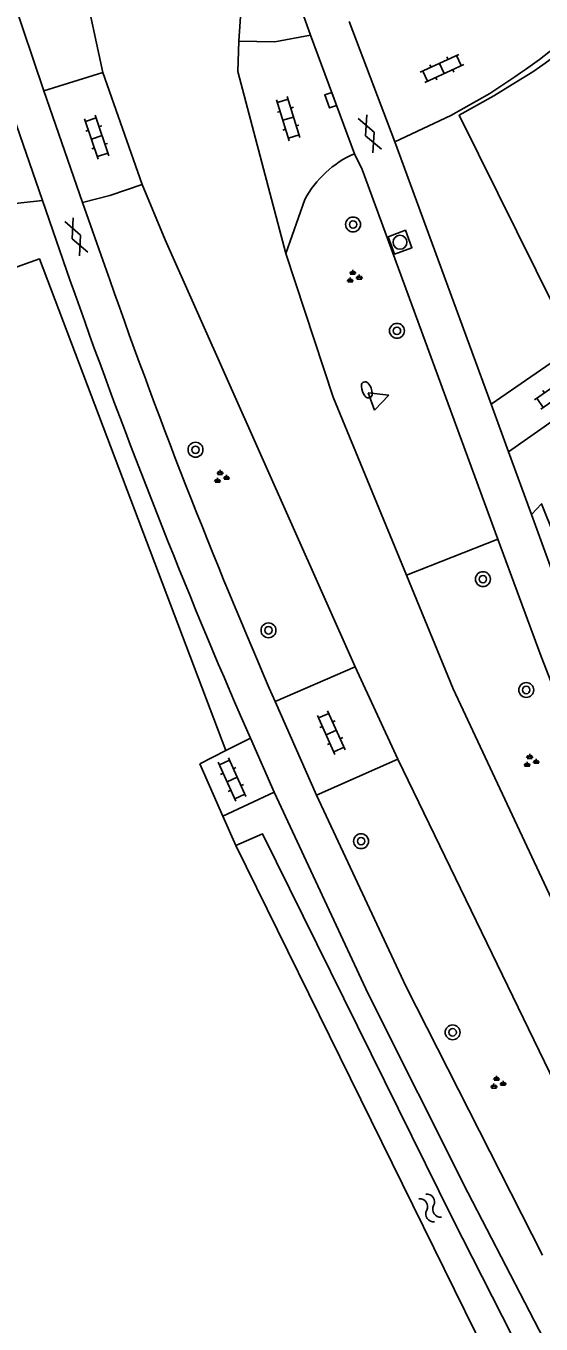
# Model space of a CAD drawing. Extents: x 134297 to 137000, y 403500 to 406000.
# Drawn here: x 135902.1 to 135929.8, y 405117.1 to 405186.9 of the extents above; entities that cross this region are included whole.
import ezdxf

# ---------------------------------------------------------------- set-up
doc = ezdxf.new("R2010")
doc.units = 0
for name, color, linetype in [('gg-afsc-haag', 7, 'Continuous'), ('gg-knt-bronhoudergrens', 7, 'Continuous'), ('gg-knt-verharding', 7, 'Continuous'), ('gg-kntw-bovenkant insteek waterloop', 7, 'Continuous'), ('gt-grn-groengrens', 7, 'Continuous'), ('gt-grn-weggrens', 7, 'Continuous'), ('gt-symb-boom', 7, 'Continuous'), ('gt-symb-brandkraan', 7, 'Continuous'), ('gt-symb-gesloten verharding', 7, 'Continuous'), ('gt-symb-groenvak', 7, 'Continuous'), ('gt-symb-klinker verharding', 7, 'Continuous'), ('gt-symb-kolk', 7, 'Continuous'), ('gt-symb-rioolschacht', 7, 'Continuous'), ('gt-symb-waterafsluiter', 7, 'Continuous'), ('gt-symb-watersymbool', 7, 'Continuous')]:
    doc.layers.add(name, color=color, linetype=linetype)

# ---------------------------------------------------------------- blocks, each defined once
blk = doc.blocks.new('gt0-KL1')
at = {"layer": 'gt-symb-klinker verharding'}
for p, q in [((-1.15, 0.3), (1.15, 0.3)), ((-1, -0.3), (-1, 0.3)), ((-0.5, 0.3), (-0.5, 0.45)), ((0, -0.3), (0, 0.3)), ((0.5, 0.3), (0.5, 0.45)), ((1, -0.3), (1, 0.3)), ((-1.15, -0.3), (1.15, -0.3)), ((-0.5, -0.45), (-0.5, -0.3)), ((0.5, -0.45), (0.5, -0.3))]:
    blk.add_line(p, q, dxfattribs=at)
blk = doc.blocks.new('gt0-BOOM')
at = {"layer": 'gt-symb-boom'}
for radius in [0.4, 0.2]:
    blk.add_circle((0, 0), radius, dxfattribs=at)
blk = doc.blocks.new('gt0-WA')
at = {"layer": 'gt-symb-watersymbool'}
for centre, start, end in [((-0.323, 0.022), 28.07249, 151.92751), ((0.427, 0.422), 208.07248, 331.92751), ((-0.323, -0.428), 28.07249, 151.92751), ((0.427, -0.028), 208.07248, 331.92751)]:
    blk.add_arc(centre, 0.425, start, end, dxfattribs=at)
blk = doc.blocks.new('gt0-GRVAK')
at = {"layer": 'gt-symb-groenvak'}
for p, q in [((-0.11, 0.189), (-0.228, 0.24)), ((-0.182, 0.153), (0.088, 0.153)), ((-0.091, 0.211), (-0.156, 0.322)), ((-0.047, 0.214), (-0.047, 0.393)), ((-0.004, 0.211), (0.061, 0.322)), ((0.015, 0.189), (0.133, 0.24)), ((0.262, -0.052), (0.197, 0.059)), ((0.305, -0.049), (0.305, 0.13)), ((0.349, -0.052), (0.414, 0.059)), ((-0.245, -0.228), (-0.363, -0.177)), ((-0.318, -0.264), (-0.047, -0.264)), ((-0.226, -0.206), (-0.291, -0.095)), ((-0.183, -0.203), (-0.183, -0.024)), ((-0.139, -0.206), (-0.074, -0.095)), ((-0.12, -0.228), (-0.002, -0.177)), ((0.243, -0.074), (0.125, -0.023)), ((0.17, -0.11), (0.441, -0.11)), ((0.368, -0.074), (0.486, -0.023))]:
    blk.add_line(p, q, dxfattribs=at)
blk = doc.blocks.new('gt0-KOLK')
at = {"layer": 'gt-symb-kolk'}
blk.add_lwpolyline([(0, 0), (0.375, 0), (0.375, 0.4), (-0.375, 0.4), (-0.375, 0), (0, 0)], dxfattribs=at)
blk = doc.blocks.new('gt0-GESVH1')
at = {"layer": 'gt-symb-gesloten verharding'}
for p, q in [((-0.992, -0.261), (0.008, 0.239)), ((0.008, -0.261), (-0.992, 0.239)), ((0.008, 0.239), (1.008, -0.261)), ((1.008, 0.239), (0.008, -0.261))]:
    blk.add_line(p, q, dxfattribs=at)
blk = doc.blocks.new('gt0-WAFSL')
at = {"layer": 'gt-symb-waterafsluiter'}
for p, q in [((-0.5, -0.333), (0, 0.667)), ((0, 0.667), (0.5, -0.333)), ((0.5, -0.333), (-0.5, -0.333))]:
    blk.add_line(p, q, dxfattribs=at)
blk = doc.blocks.new('gt0-BR')
at = {"layer": 'gt-symb-brandkraan'}
for centre, radius, start, end in [((-0.244, 0), 0.206, 107.56694, 252.43307), ((0.599, -2.664), 3, 106.89205, 107.56694), ((0, -0.691), 0.938, 73.10799, 106.89205), ((-0.599, -2.664), 3, 72.43309, 73.10799), ((0.244, 0), 0.206, 287.56695, 72.43309), ((0.599, 2.664), 3, 252.43307, 253.10797), ((0, 0.691), 0.938, 253.10797, 286.89206), ((-0.599, 2.664), 3, 286.89206, 287.56695)]:
    blk.add_arc(centre, radius, start, end, dxfattribs=at)
blk = doc.blocks.new('gt0-RS')
at = {"layer": 'gt-symb-rioolschacht'}
blk.add_lwpolyline([(-0.5, -0.5), (0.5, -0.5), (0.5, 0.5), (-0.5, 0.5)], close=True, dxfattribs=at)
blk.add_circle((0, 0), 0.375, dxfattribs=at)

msp = doc.modelspace()

# ---------------------------------------------------------------- linework, layer by layer
at = {"layer": 'gg-afsc-haag'}
msp.add_lwpolyline([(135930.527, 405171.662), (135925.358, 405182.112), (135927.212, 405183.15)], dxfattribs=at)
msp.add_arc((135918.205, 405201.441), 20.308, 299.48252, 357.37122, dxfattribs=at)
at = {"layer": 'gg-knt-bronhoudergrens'}
msp.add_lwpolyline([(135912.817, 405147.934), (135902.79, 405174.376), (135901.09, 405173.769)], dxfattribs=at)
at = {"layer": 'gg-knt-verharding'}
for p, q in [((135914.156, 405195.332), (135913.501, 405186.091)), ((135917.362, 405186.409), (135914.156, 405195.332)), ((135903.025, 405183.416), (135900.353, 405191.365)), ((135906.198, 405184.397), (135905.22, 405188.921)), ((135921.893, 405180.669), (135919.438, 405187.142)), ((135919.72, 405180.033), (135917.362, 405186.409)), ((135903.025, 405183.416), (135906.198, 405184.397)), ((135906.198, 405184.397), (135908.315, 405178.378)), ((135905.102, 405177.4), (135903.025, 405183.416)), ((135902.954, 405177.515), (135901.214, 405182.545)), ((135921.893, 405180.669), (135927.082, 405166.555)), ((135919.72, 405180.033), (135920.133, 405179.177)), ((135920.133, 405179.177), (135927.436, 405159.304)), ((135908.315, 405178.378), (135909.551, 405175.398)), ((135902.954, 405177.515), (135899.908, 405177.187)), ((135904.429, 405173.252), (135902.954, 405177.515)), ((135905.102, 405177.4), (135906.308, 405173.999)), ((135916.036, 405174.667), (135917.054, 405177.573)), ((135909.551, 405175.398), (135919.758, 405152.428)), ((135931.548, 405169.645), (135927.082, 405166.555)), ((135927.082, 405166.555), (135928.011, 405164.003)), ((135929.241, 405160.624), (135928.011, 405164.003)), ((135919.758, 405152.428), (135915.458, 405150.563)), ((135919.758, 405152.428), (135922.054, 405147.464)), ((135917.684, 405145.528), (135915.458, 405150.563)), ((135914.129, 405148.595), (135913.648, 405149.695)), ((135914.129, 405148.595), (135912.817, 405147.934)), ((135915.415, 405145.698), (135914.129, 405148.595)), ((135912.817, 405147.934), (135911.405, 405147.222)), ((135917.684, 405145.528), (135922.054, 405147.464)), ((135922.054, 405147.464), (135934.105, 405122.568)), ((135912.643, 405144.41), (135915.415, 405145.698))]:
    msp.add_line(p, q, dxfattribs=at)
for points in [[(135917.362, 405186.409), (135915.448, 405186.054), (135913.501, 405186.091)], [(135916.036, 405174.667), (135913.453, 405184.456), (135913.501, 405186.091)], [(135921.893, 405180.669), (135924.896, 405182.091), (135926.998, 405183.263), (135928.131, 405184.025)], [(135908.315, 405178.378), (135906.574, 405177.782), (135905.102, 405177.4)], [(135928.011, 405164.003), (135945.399, 405176.206), (135948.54, 405171.685)], [(135922.519, 405157.363), (135918.585, 405166.935), (135916.036, 405174.667)], [(135939.604, 405134.646), (135936.099, 405142.688), (135931.702, 405153.866), (135929.241, 405160.624)], [(135927.436, 405159.304), (135929.757, 405152.989), (135934.097, 405141.852), (135937.837, 405133.28)], [(135934.147, 405131.766), (135925.03, 405151.252), (135922.519, 405157.363)], [(135936.771, 405102.715), (135935.014, 405106.41), (135925.824, 405124.162), (135920.466, 405134.856), (135915.415, 405145.698)], [(135917.684, 405145.528), (135922.485, 405135.264), (135929.83, 405120.797)]]:
    msp.add_lwpolyline(points, dxfattribs=at)
for centre, radius, start, end in [((135912.32, 405208.219), 28.902, 303.1638, 323.07301), ((135922.012, 405174.875), 5.645, 113.95534, 151.44202), ((136222.793, 405284.059), 335.076, 199.17541, 203.47842), ((136237.049, 405289.84), 352.461, 199.31628, 203.42937)]:
    msp.add_arc(centre, radius, start, end, dxfattribs=at)
at = {"layer": 'gg-kntw-bovenkant insteek waterloop'}
msp.add_line((135932.403, 405104.107), (135913.351, 405142.833), dxfattribs=at)
msp.add_lwpolyline([(135913.351, 405142.833), (135914.774, 405143.46), (135924.993, 405122.766), (135934.065, 405104.929), (135932.403, 405104.107)], dxfattribs=at)
at = {"layer": 'gt-grn-groengrens'}
msp.add_line((135913.351, 405142.833), (135912.643, 405144.41), dxfattribs=at)
msp.add_lwpolyline([(135940.648, 405135.149), (135934.88, 405148.483), (135929.774, 405161.21), (135929.241, 405160.624)], dxfattribs=at)
at = {"layer": 'gt-grn-weggrens'}
for p, q in [((135927.212, 405183.15), (135928.2, 405183.763)), ((135927.436, 405159.304), (135922.519, 405157.363)), ((135912.643, 405144.41), (135911.405, 405147.222))]:
    msp.add_line(p, q, dxfattribs=at)

# ---------------------------------------------------------------- block references
at = {"layer": 'gt-symb-boom'}
for p in [(135919.651, 405176.225), (135922.008, 405170.506), (135911.179, 405164.109), (135926.629, 405157.15), (135915.103, 405154.4), (135928.958, 405151.191), (135920.081, 405143.058), (135925.001, 405132.775)]:
    msp.add_blockref('gt0-BOOM', p, dxfattribs=at)
at = {"layer": 'gt-symb-brandkraan', "rotation": -69.8260550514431}
msp.add_blockref('gt0-BR', (135920.385, 405167.33), dxfattribs=at)
at = {"layer": 'gt-symb-gesloten verharding'}
for p, rotation in [((135920.544, 405181.087), 113.33404127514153), ((135904.766, 405175.547), 113.33404127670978)]:
    msp.add_blockref('gt0-GESVH1', p, dxfattribs=dict(at, rotation=rotation))
at = {"layer": 'gt-symb-groenvak'}
for p in [(135919.68, 405173.398), (135912.546, 405162.63), (135929.191, 405147.355), (135927.408, 405130.044)]:
    msp.add_blockref('gt0-GRVAK', p, dxfattribs=at)
at = {"layer": 'gt-symb-klinker verharding'}
for p, rotation in [((135924.426, 405184.62), 24.823140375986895), ((135916.163, 405181.916), -72.83405394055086), ((135905.869, 405180.918), -71.27513193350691), ((135930.521, 405167.206), 34.977932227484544), ((135918.477, 405148.898), -65.6651257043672), ((135913.146, 405146.377), -65.66512570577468)]:
    msp.add_blockref('gt0-KL1', p, dxfattribs=dict(at, rotation=rotation))
at = {"layer": 'gt-symb-kolk', "rotation": 110.1739449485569}
msp.add_blockref('gt0-KOLK', (135918.635, 405182.981), dxfattribs=at)
at = {"layer": 'gt-symb-rioolschacht', "rotation": -69.69875001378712}
msp.add_blockref('gt0-RS', (135922.171, 405175.269), dxfattribs=at)
at = {"layer": 'gt-symb-waterafsluiter', "rotation": -69.82605505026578}
msp.add_blockref('gt0-WAFSL', (135920.945, 405166.822), dxfattribs=at)
at = {"layer": 'gt-symb-watersymbool', "rotation": 123.99203971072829}
msp.add_blockref('gt0-WA', (135923.821, 405123.288), dxfattribs=at)

doc.saveas('drawing.dxf')
